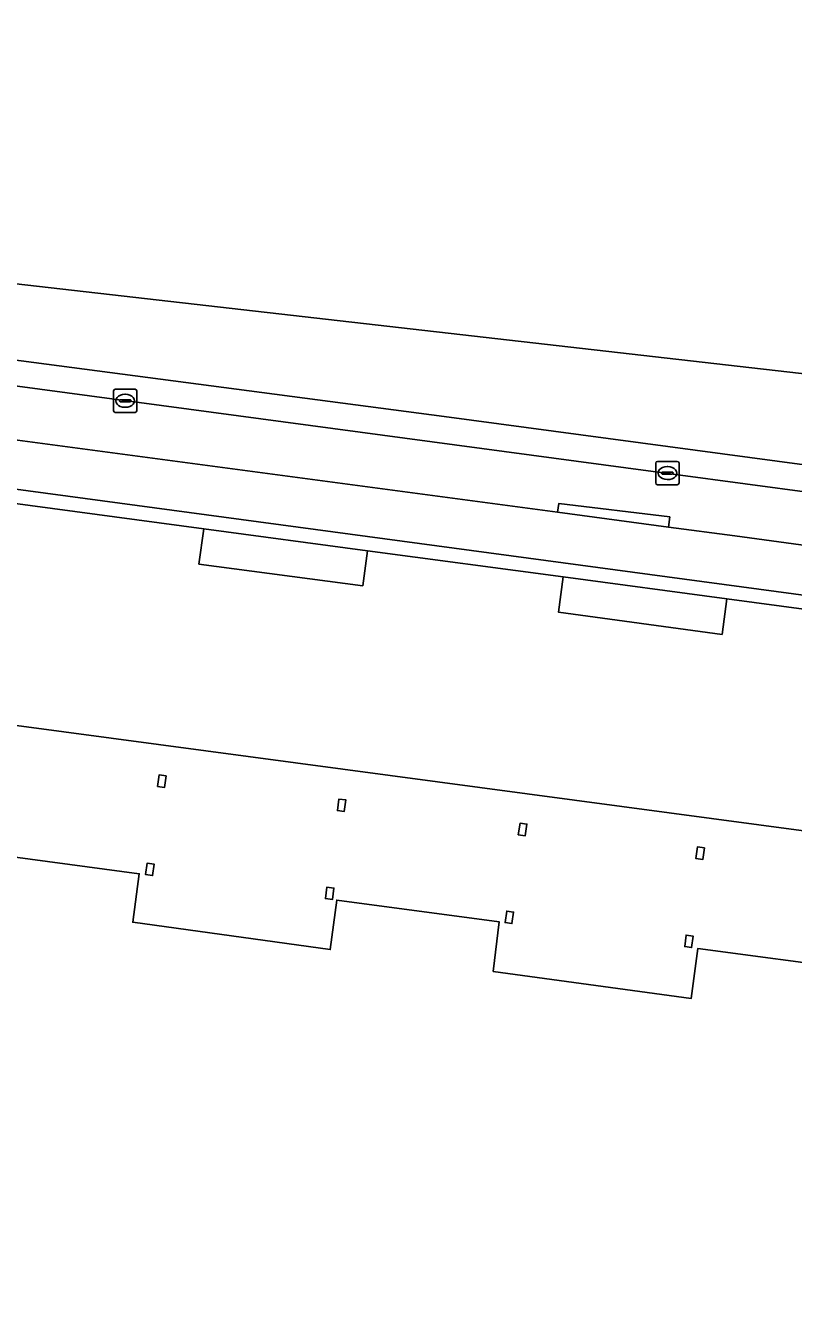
# Model space of a CAD drawing. Extents: x 159960 to 160866, y 382700 to 383354.
# Drawn here: x 160513.7 to 160546.8, y 383268.1 to 383322.8 of the extents above; entities that cross this region are included whole.
import ezdxf

# ---------------------------------------------------------------- set-up
doc = ezdxf.new("R2010")
doc.units = 0
for name, color, linetype in [('IMGEO_Erf', 7, 'Continuous'), ('IMGEO_Haag', 7, 'Continuous'), ('IMGEO_Kolk', 7, 'Continuous'), ('IMGEO_Pand', 7, 'Continuous'), ('IMGEO_Pand_overbouw', 7, 'Continuous'), ('IMGEO_Rijbaan_lokaal_gesloten', 7, 'Continuous'), ('IMGEO_Voetpad_open', 7, 'Continuous')]:
    doc.layers.add(name, color=color, linetype=linetype)

msp = doc.modelspace()

# ---------------------------------------------------------------- linework, layer by layer
at = {"layer": 'IMGEO_Erf'}
for points in [[(160528.464, 383300.17), (160521.422, 383301.112), (160521.213, 383299.597), (160528.262, 383298.662)], [(160543.925, 383298.102), (160536.886, 383299.043), (160536.68, 383297.533), (160543.72, 383296.572)], [(160519.435, 383290.027), (160519.502, 383290.522), (160519.8, 383290.482), (160519.733, 383289.987)], [(160527.168, 383288.992), (160527.235, 383289.487), (160527.533, 383289.447), (160527.466, 383288.952)], [(160535.026, 383288.445), (160535.323, 383288.405), (160535.248, 383287.91), (160534.951, 383287.95)], [(160542.658, 383287.423), (160542.955, 383287.383), (160542.892, 383286.888), (160542.594, 383286.927)], [(160518.922, 383286.235), (160518.989, 383286.731), (160519.287, 383286.691), (160519.22, 383286.196)], [(160526.655, 383285.202), (160526.722, 383285.697), (160527.02, 383285.657), (160526.953, 383285.161)], [(160534.38, 383284.169), (160534.454, 383284.663), (160534.752, 383284.623), (160534.677, 383284.129)], [(160542.173, 383283.631), (160542.47, 383283.591), (160542.407, 383283.096), (160542.109, 383283.136)]]:
    msp.add_lwpolyline(points, close=True, dxfattribs=at)
msp.add_lwpolyline([(160580.98, 383263.693), (160581.416, 383269.055), (160572.079, 383269.806), (160572.648, 383276.885), (160573.028, 383281.61), (160567.017, 383282.387), (160567.263, 383285.442), (160507.452, 383293.44)], dxfattribs=at)
at = {"layer": 'IMGEO_Haag'}
msp.add_lwpolyline([(160536.64, 383301.822), (160541.408, 383301.186), (160541.468, 383301.626), (160536.692, 383302.198)], close=True, dxfattribs=at)
at = {"layer": 'IMGEO_Kolk'}
for p, q in [((160517.539, 383306.194), (160517.539, 383307.046)), ((160517.614, 383307.12), (160518.466, 383307.12)), ((160518.027, 383306.9), (160518.052, 383306.9)), ((160518.54, 383307.046), (160518.54, 383306.194)), ((160517.798, 383306.614), (160517.798, 383306.626)), ((160518.236, 383306.577), (160517.838, 383306.577)), ((160517.841, 383306.663), (160518.239, 383306.663)), ((160518.05, 383306.34), (160518.025, 383306.34)), ((160518.282, 383306.626), (160518.282, 383306.614)), ((160518.466, 383306.12), (160517.614, 383306.12)), ((160540.939, 383304.011), (160541.791, 383304.011)), ((160540.864, 383303.085), (160540.864, 383303.937)), ((160541.123, 383303.505), (160541.123, 383303.517)), ((160541.561, 383303.468), (160541.163, 383303.468)), ((160541.166, 383303.554), (160541.564, 383303.554)), ((160541.352, 383303.791), (160541.377, 383303.791)), ((160541.607, 383303.517), (160541.607, 383303.505)), ((160541.865, 383303.937), (160541.865, 383303.085)), ((160541.791, 383303.011), (160540.939, 383303.011)), ((160541.375, 383303.231), (160541.35, 383303.231))]:
    msp.add_line(p, q, dxfattribs=at)
for points in [[(160517.539, 383306.194), (160517.539, 383307.046)], [(160517.614, 383307.12), (160518.466, 383307.12)], [(160518.54, 383307.046), (160518.54, 383306.194)], [(160518.466, 383306.12), (160517.614, 383306.12)], [(160540.939, 383304.011), (160541.791, 383304.011)], [(160540.864, 383303.085), (160540.864, 383303.937)], [(160541.865, 383303.937), (160541.865, 383303.085)], [(160541.791, 383303.011), (160540.939, 383303.011)]]:
    msp.add_lwpolyline(points, dxfattribs=at)
for centre, radius, start, end in [((160517.616, 383307.044), 0.0765, 91.552, 178.448), ((160517.616, 383307.044), 0.0765, 91.552, 178.448), ((160518.464, 383307.044), 0.0765, 1.552, 88.448), ((160518.464, 383307.044), 0.0765, 1.552, 88.448), ((160517.616, 383306.196), 0.0765, 181.552, 268.448), ((160517.616, 383306.196), 0.0765, 181.552, 268.448), ((160517.838, 383306.623), 0.0403, 85.8775, 175.7526), ((160517.835, 383306.613), 0.0366, 178.938, 274.7102), ((160518.239, 383306.62), 0.043, 264.8664, 352.4533), ((160518.243, 383306.625), 0.0386, 1.7309, 96.639), ((160518.464, 383306.196), 0.0765, 271.552, 358.448), ((160518.464, 383306.196), 0.0765, 271.552, 358.448), ((160540.941, 383303.935), 0.0765, 91.552, 178.448), ((160540.941, 383303.935), 0.0765, 91.552, 178.448), ((160541.789, 383303.935), 0.0765, 1.552, 88.448), ((160541.789, 383303.935), 0.0765, 1.552, 88.448), ((160541.163, 383303.514), 0.0403, 85.8775, 175.7526), ((160541.16, 383303.504), 0.0366, 178.938, 274.7102), ((160541.564, 383303.511), 0.043, 264.8664, 352.4533), ((160541.568, 383303.516), 0.0386, 1.7309, 96.639), ((160540.941, 383303.087), 0.0765, 181.552, 268.448), ((160540.941, 383303.087), 0.0765, 181.552, 268.448), ((160541.789, 383303.087), 0.0765, 271.552, 358.448), ((160541.789, 383303.087), 0.0765, 271.552, 358.448)]:
    msp.add_arc(centre, radius, start, end, dxfattribs=at)
for centre, major_axis, ratio, start_param, end_param in [((160518.026, 383306.62), (-0.387, 0.002), 0.722429, 4.712389, 7.853982), ((160518.051, 383306.62), (-0.39, 0.002), 0.717154, 1.570796, 4.712389), ((160541.351, 383303.511), (-0.387, 0.002), 0.722429, 4.712389, 7.853982), ((160541.376, 383303.511), (-0.39, 0.002), 0.717154, 1.570796, 4.712389)]:
    msp.add_ellipse(centre, major_axis=major_axis, ratio=ratio, start_param=start_param, end_param=end_param, dxfattribs=at)
at = {"layer": 'IMGEO_Pand'}
for points in [[(160552.369, 383296.972), (160543.925, 383298.102), (160543.72, 383296.572), (160536.68, 383297.533), (160536.886, 383299.043), (160528.464, 383300.17), (160528.262, 383298.662), (160521.213, 383299.597), (160521.422, 383301.112), (160512.989, 383302.24)], [(160507.452, 383293.44), (160567.263, 383285.442)]]:
    msp.add_lwpolyline(points, dxfattribs=at)
for points in [[(160519.8, 383290.482), (160519.502, 383290.522), (160519.435, 383290.027), (160519.733, 383289.987)], [(160527.533, 383289.447), (160527.235, 383289.487), (160527.168, 383288.992), (160527.466, 383288.952)], [(160535.323, 383288.405), (160535.026, 383288.445), (160534.951, 383287.95), (160535.248, 383287.91)], [(160542.955, 383287.383), (160542.658, 383287.423), (160542.594, 383286.927), (160542.892, 383286.888)], [(160519.287, 383286.691), (160518.989, 383286.731), (160518.922, 383286.235), (160519.22, 383286.196)], [(160527.02, 383285.657), (160526.722, 383285.697), (160526.655, 383285.202), (160526.953, 383285.161)], [(160534.752, 383284.623), (160534.454, 383284.663), (160534.38, 383284.169), (160534.677, 383284.129)], [(160542.47, 383283.591), (160542.173, 383283.631), (160542.109, 383283.136), (160542.407, 383283.096)]]:
    msp.add_lwpolyline(points, close=True, dxfattribs=at)
at = {"layer": 'IMGEO_Pand_overbouw'}
msp.add_lwpolyline([(160511.698, 383287.201), (160518.648, 383286.272), (160518.369, 383284.183), (160526.86, 383283.012), (160527.144, 383285.136), (160534.133, 383284.202), (160533.877, 383282.07), (160542.392, 383280.909), (160542.68, 383283.06), (160549.579, 383282.137), (160549.319, 383279.976), (160572.648, 383276.885), (160573.028, 383281.61), (160567.017, 383282.387), (160567.263, 383285.442), (160507.452, 383293.44)], dxfattribs=at)
at = {"layer": 'IMGEO_Rijbaan_lokaal_gesloten'}
for points in [[(160684.384, 383291.625), (160637.427, 383296.979), (160595.914, 383302.019), (160567.347, 383305.487), (160444.505, 383319.517), (160434.799, 383320.625), (160424.079, 383322.77), (160423.763, 383317.136), (160424.638, 383317.059), (160425.513, 383316.971), (160426.387, 383316.866), (160426.965, 383316.786), (160428.126, 383316.572), (160428.725, 383316.406), (160429.639, 383316.025), (160430.058, 383315.85), (160430.573, 383315.594), (160431.199, 383315.189), (160431.911, 383314.472), (160432.061, 383314.324), (160432.18, 383314.19)], [(160465.717, 383312.698), (160465.869, 383314.101), (160471.121, 383313.593), (160471.711, 383313.553), (160475.178, 383313.319), (160479.948, 383312.866), (160486.143, 383312.03), (160504.619, 383309.508), (160531.757, 383305.943), (160561.582, 383301.939), (160581.264, 383299.361), (160581.134, 383298.127), (160583.553, 383297.793), (160585.468, 383297.226), (160586.029, 383296.936), (160596.472, 383291.33), (160597.738, 383290.663), (160605.454, 383286.799), (160608.283, 383288.905)], [(160472.343, 383312.455), (160480.298, 383311.616), (160500.651, 383308.963), (160507.697, 383308.016), (160511.254, 383307.538), (160541.716, 383303.446), (160547.702, 383302.642), (160574.879, 383298.991), (160581.134, 383298.127), (160581.264, 383299.361), (160561.582, 383301.939), (160531.757, 383305.943), (160504.619, 383309.508)]]:
    msp.add_lwpolyline(points, dxfattribs=at)
at = {"layer": 'IMGEO_Voetpad_open'}
for points in [[(160547.702, 383302.642), (160541.716, 383303.446), (160511.254, 383307.538), (160507.697, 383308.016), (160500.651, 383308.963), (160480.298, 383311.616), (160472.343, 383312.455), (160472.204, 383311.293), (160471.895, 383311.34), (160471.562, 383308.868), (160479.033, 383308.293), (160484.942, 383307.538), (160484.834, 383306.647), (160510.132, 383303.244), (160510.384, 383305.328), (160536.64, 383301.822), (160541.408, 383301.186), (160544.268, 383300.805), (160547.415, 383300.386), (160559.061, 383298.833), (160577.99, 383296.288), (160584.518, 383295.41), (160588.514, 383295.03)], [(160536.64, 383301.822), (160510.384, 383305.328), (160510.132, 383303.244), (160586.429, 383292.981), (160590.01, 383292.529)], [(160513.315, 383254.922), (160543.34, 383252.481), (160582.981, 383249.253), (160583.022, 383249.676), (160584.569, 383269.446), (160583.599, 383269.519), (160584.572, 383280.652), (160585.452, 383280.608), (160586.429, 383292.981), (160510.132, 383303.244)], [(160512.989, 383302.24), (160521.422, 383301.112), (160528.464, 383300.17), (160536.886, 383299.043), (160543.925, 383298.102), (160552.369, 383296.972), (160559.42, 383296.029), (160567.829, 383294.904), (160574.866, 383293.963), (160583.35, 383292.828), (160582.801, 383286.083), (160581.715, 383286.176), (160581.354, 383281.73), (160582.44, 383281.642), (160582.411, 383281.287), (160581.861, 383274.518), (160581.47, 383269.713), (160581.416, 383269.055), (160580.98, 383263.693)], [(160588.514, 383295.03), (160584.518, 383295.41), (160577.99, 383296.288), (160559.061, 383298.833), (160547.415, 383300.386), (160544.268, 383300.805), (160541.408, 383301.186), (160536.64, 383301.822)]]:
    msp.add_lwpolyline(points, dxfattribs=at)

doc.saveas('drawing.dxf')
